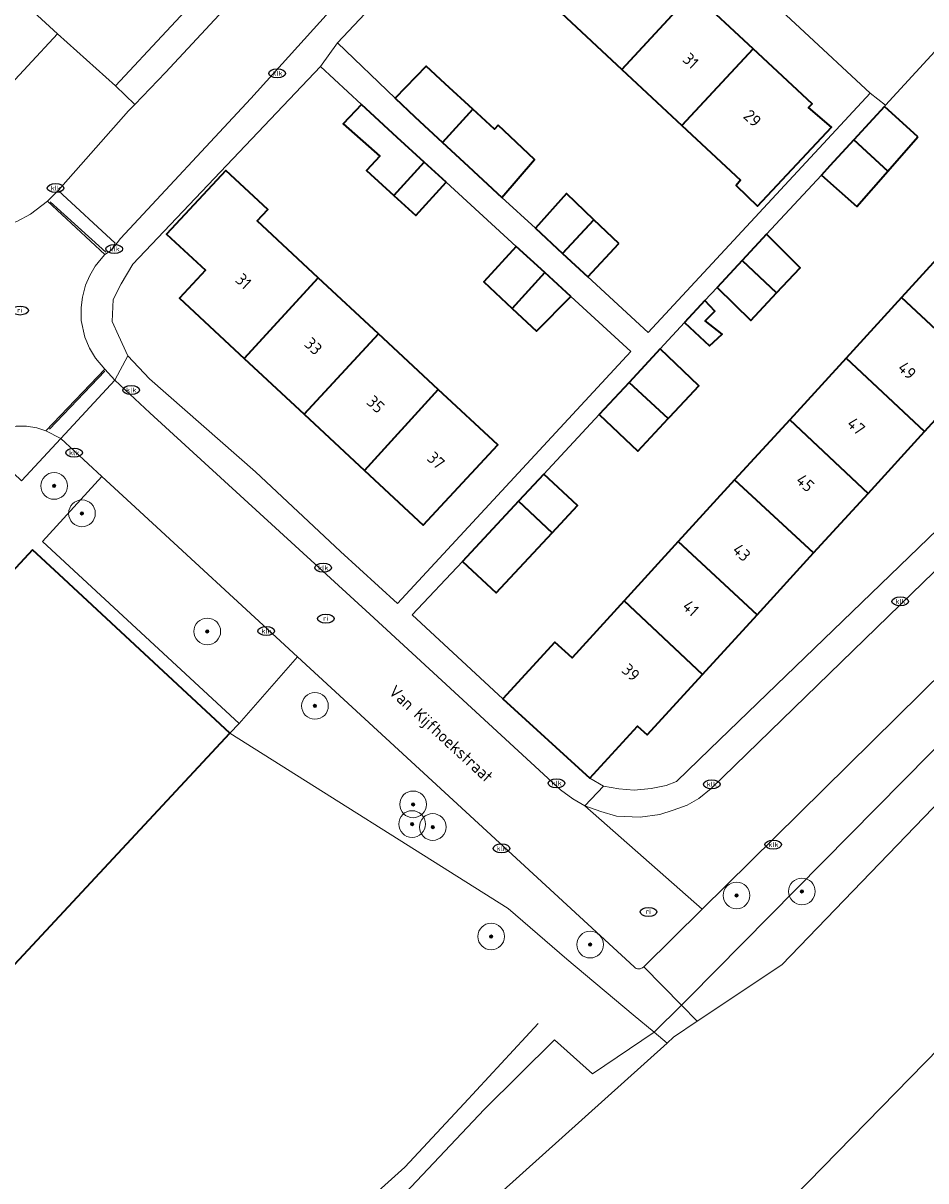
# Model space of a CAD drawing. Header units: metres. Extents: x 103671 to 105190, y 427150 to 429171.
# Tile 288 of 320: x 104265 to 104333, y 428557 to 428644. Entities that reach past the tile are written whole.
import ezdxf
from ezdxf.enums import TextEntityAlignment as Align

# ---------------------------------------------------------------- set-up
doc = ezdxf.new("R2010")
doc.units = ezdxf.units.M
for name, color, linetype, lineweight in [('B-WE-GR-BEPLANTING_CULTUUR_BOSPLANTSOEN-GV', 253, 'Continuous', 18), ('B-WE-GR-BOOM-S', 253, 'Continuous', 25), ('B-WE-IE-MEUBILAIR-S', 253, 'Continuous', 25), ('B-WE-IE-TERREINAFSCHEIDING_KUNSTMATIG_HEKWERK-G', 253, 'IE-TERREINAFSCHEIDING_KUNSTMATIG-SO', 18), ('B-WE-OG-BEBOUWING-GV', 253, 'Continuous', 35), ('B-WE-OG-BEBOUWING-T18', 7, 'Continuous', 18), ('B-WE-OG-TERREIN_BEGROEID-GV', 253, 'Continuous', 18), ('B-WE-OG-TERREIN_ERF-GV', 253, 'Continuous', 18), ('B-WE-OG-TERREIN_OEVER-GV', 253, 'Continuous', 18), ('B-WE-OG-TERREIN_ONBEGROEID_ZAND-GV', 253, 'Continuous', 18), ('B-WE-OG-TOPOGRAFIE-T18', 7, 'Continuous', 18), ('B-WE-OG-WATER_SLOOT-GV', 253, 'Continuous', 18), ('B-WE-VH-OPENVERHARDING-GV', 253, 'Continuous', 18), ('B-WE-VH-OPENVERHARDING_BETONSTRAATSTEEN-GV', 253, 'Continuous', 18), ('B-WE-VH-OPENVERHARDING_TEGEL-GV', 253, 'Continuous', 18), ('B-WE-VW-MARKERING_PICTOGRAM-G', 253, 'Continuous', 18)]:
    doc.layers.add(name, color=color, linetype=linetype, lineweight=lineweight)
doc.styles.add('NLCS-ISO', font='NLCS-ISO.ttf')
doc.styles.add('NLCS-ISO-M500-T18', font='NLCS-ISO.ttf', dxfattribs={"height": 0.9})
doc.linetypes.add('IE-TERREINAFSCHEIDING_KUNSTMATIG-SO', pattern='A,4,[82,NLCS.SHX,S=0.75,R=90,X=0,Y=0],4,-2', length=10)

# ---------------------------------------------------------------- blocks, each defined once
blk = doc.blocks.new('SIE-MEUBILAIR_PUT_KOLK-SO')
blk.add_ellipse((0, 0), major_axis=(1.25, 0), ratio=0.54)
at = {"style": 'NLCS-ISO'}
blk.add_text('klk', height=0.75, dxfattribs=at).set_placement((0.03, 0), align=Align.MIDDLE_CENTER)
blk = doc.blocks.new('SIE-MEUBILAIR_PUT_RIOOLPUT-SO')
blk.add_ellipse((0, 0), major_axis=(1.25, 0), ratio=0.54)
at = {"style": 'NLCS-ISO'}
blk.add_text('ri', height=0.75, dxfattribs=at).set_placement((-0.04, 0.07), align=Align.MIDDLE_CENTER)
blk = doc.blocks.new('SGR-BOOM_GBKN-SO')
at = {"linetype": 'ByBlock', "lineweight": 18}
h = blk.add_hatch(color=0, dxfattribs=at)
h.dxf.hatch_style = 1
edge = h.paths.add_edge_path()
edge.add_arc((0, 0), 0.25, 0, 360)
at = {"color": 0, "linetype": 'ByBlock', "lineweight": 18}
for radius in [2, 0.25]:
    blk.add_circle((0, 0), radius, dxfattribs=at)
at = {"color": 0, "linetype": 'ByBlock', "lineweight": 18, "style": 'NLCS-ISO'}
blk.add_attdef('SOORT', (2.5, 0), '', height=1.5, dxfattribs=at)

msp = doc.modelspace()

# ---------------------------------------------------------------- linework, layer by layer
at = {"layer": 'B-WE-GR-BEPLANTING_CULTUUR_BOSPLANTSOEN-GV', "flags": 128}
msp.add_lwpolyline([(104415.809, 428671.783), (104411.171, 428676.022), (104372.415, 428633.472), (104371.083, 428632.01), (104373.032, 428630.172), (104367.236, 428623.922), (104364.985, 428625.943), (104363.218, 428624.201), (104315.823, 428577.473), (104311.438, 428573.15), (104314.264, 428570.267), (104314.851, 428570.85), (104334.904, 428591.162), (104364.952, 428617.334), (104392.797, 428647.707)], close=True, dxfattribs=at)
for points in [[(104310.715, 428573.138), (104285.501, 428596.37), (104281.11, 428591.385), (104280.41, 428590.663), (104301.272, 428577.524), (104305.677, 428573.723), (104310.662, 428569.552)], [(104310.662, 428569.552), (104312.224, 428568.245), (104314.264, 428570.267), (104311.438, 428573.15)]]:
    msp.add_lwpolyline(points, dxfattribs=at)
at = {"layer": 'B-WE-GR-BEPLANTING_CULTUUR_BOSPLANTSOEN-GV'}
msp.add_lwpolyline([(104311.438, 428573.15, -0.401111), (104310.715, 428573.138)], format="xyb", dxfattribs=at)
at = {"layer": 'B-WE-IE-TERREINAFSCHEIDING_KUNSTMATIG_HEKWERK-G', "flags": 128}
for points in [[(104297.972, 428562.913), (104303.519, 428568.894)], [(104293.544, 428558.139), (104297.972, 428562.913)], [(104291.036, 428555.902), (104293.544, 428558.139)]]:
    msp.add_lwpolyline(points, dxfattribs=at)
at = {"layer": 'B-WE-OG-BEBOUWING-GV', "flags": 128}
for points in [[(104315.12, 428646.166), (104310.572, 428650.409), (104305.263, 428644.624), (104309.811, 428640.381)], [(104319.647, 428641.943), (104315.12, 428646.166), (104309.811, 428640.381), (104314.296, 428636.198)], [(104319.647, 428641.943), (104314.296, 428636.198), (104318.707, 428632.083), (104318.381, 428631.705), (104319.981, 428630.15), (104325.515, 428636.069), (104323.798, 428637.542), (104324.062, 428637.825)], [(104296.571, 428639.314), (104295.136, 428640.626), (104292.823, 428638.229), (104294.282, 428636.834), (104296.357, 428634.918), (104298.639, 428637.405)], [(104292.953, 428635.304), (104290.298, 428637.76), (104288.922, 428636.307), (104291.654, 428633.885), (104290.673, 428632.813), (104292.71, 428630.949), (104294.995, 428633.435)], [(104300.528, 428636.22), (104300.245, 428635.923), (104298.639, 428637.405), (104296.357, 428634.918), (104297.956, 428633.442), (104300.817, 428630.801), (104303.267, 428633.641)], [(104331.996, 428635.332), (104329.48, 428637.617), (104328.613, 428636.673), (104327.198, 428635.128), (104329.741, 428632.775)], [(104329.741, 428632.775), (104327.198, 428635.128), (104325.401, 428633.166), (104324.761, 428632.477), (104327.406, 428630.128)], [(104287.042, 428624.781), (104282.467, 428629.04), (104283.264, 428629.896), (104280.117, 428632.826), (104275.681, 428628.061), (104278.602, 428625.342), (104276.653, 428623.249), (104281.494, 428618.743)], [(104296.635, 428631.935), (104294.995, 428633.435), (104292.71, 428630.949), (104294.355, 428629.444)], [(104307.712, 428629.131), (104305.645, 428631.094), (104303.324, 428628.486), (104305.36, 428626.606)], [(104309.588, 428627.351), (104307.712, 428629.131), (104305.36, 428626.606), (104307.265, 428624.848)], [(104320.655, 428628.054), (104318.81, 428626.066), (104321.4, 428623.644), (104323.165, 428625.528)], [(104334.989, 428627.917), (104330.767, 428623.303), (104336.668, 428617.815), (104340.903, 428622.443)], [(104304.033, 428625.166), (104301.88, 428627.136), (104299.457, 428624.473), (104301.583, 428622.481)], [(104318.81, 428626.066), (104316.946, 428624.059), (104319.472, 428621.586), (104321.4, 428623.644)], [(104305.978, 428623.387), (104304.033, 428625.166), (104301.583, 428622.481), (104303.399, 428620.78)], [(104291.557, 428620.577), (104287.042, 428624.781), (104281.494, 428618.743), (104285.986, 428614.561)], [(104326.615, 428618.765), (104332.499, 428613.26), (104336.668, 428617.815), (104330.767, 428623.303)], [(104314.505, 428621.43), (104316.362, 428619.689), (104317.321, 428620.546), (104316.038, 428621.56), (104316.771, 428622.274), (104316.029, 428623.071)], [(104290.51, 428610.349), (104296.038, 428616.406), (104291.557, 428620.577), (104285.986, 428614.561)], [(104312.673, 428619.457), (104310.339, 428616.943), (104313.279, 428614.227), (104313.375, 428614.33), (104314.517, 428615.548), (104315.584, 428616.687)], [(104332.499, 428613.26), (104326.615, 428618.765), (104322.387, 428614.145), (104328.256, 428608.623)], [(104296.038, 428616.406), (104290.51, 428610.349), (104294.912, 428606.251), (104300.499, 428612.253)], [(104310.339, 428616.943), (104308.099, 428614.53), (104310.993, 428611.784), (104313.279, 428614.227)], [(104318.256, 428609.631), (104324.176, 428604.163), (104328.256, 428608.623), (104322.387, 428614.145)], [(104303.952, 428610.063), (104302.064, 428608.035), (104304.569, 428605.676), (104306.47, 428607.719)], [(104314.028, 428605.01), (104319.935, 428599.529), (104324.176, 428604.163), (104318.256, 428609.631)], [(104304.569, 428605.676), (104302.064, 428608.035), (104297.854, 428603.512), (104300.372, 428601.168)], [(104319.935, 428599.529), (104314.028, 428605.01), (104309.976, 428600.582), (104315.842, 428595.056)], [(104265.635, 428604.391), (104223.473, 428558.943), (104232.466, 428550.6), (104228.423, 428546.242), (104255.78, 428520.863), (104269.437, 428535.64), (104247.834, 428555.656), (104247.825, 428555.677), (104280.41, 428590.663), (104267.624, 428602.543)], [(104315.842, 428595.056), (104309.976, 428600.582), (104306.066, 428596.309), (104304.782, 428597.483), (104300.891, 428593.23), (104307.395, 428587.291), (104310.966, 428591.195), (104311.697, 428590.526)]]:
    msp.add_lwpolyline(points, close=True, dxfattribs=at)
at = {"layer": 'B-WE-OG-TERREIN_BEGROEID-GV', "flags": 128}
msp.add_lwpolyline([(104285.501, 428596.37), (104273.016, 428607.874), (104270.826, 428609.892), (104266.383, 428605.021), (104281.11, 428591.385)], close=True, dxfattribs=at)
at = {"layer": 'B-WE-OG-TERREIN_ERF-GV', "flags": 128}
for points in [[(104254.193, 428655.281), (104267.503, 428643.051), (104271.841, 428639.169), (104302.424, 428671.962), (104284.64, 428688.319), (104279.527, 428682.771), (104281.141, 428681.284), (104278.581, 428678.506), (104275.88, 428675.576), (104274.267, 428677.063), (104271.272, 428673.813), (104272.962, 428672.343), (104271.864, 428671.13), (104273.33, 428669.833), (104271.884, 428668.065), (104270.368, 428669.412), (104270.313, 428669.354), (104267.573, 428666.48), (104265.866, 428667.947), (104262.818, 428664.64)], [(104334.121, 428642.67), (104329.568, 428637.713), (104329.48, 428637.617), (104331.996, 428635.332), (104329.741, 428632.775), (104327.406, 428630.128), (104324.761, 428632.477), (104320.655, 428628.054), (104323.165, 428625.528), (104321.4, 428623.644), (104319.472, 428621.586), (104316.946, 428624.059), (104316.029, 428623.071), (104316.771, 428622.274), (104316.038, 428621.56), (104317.321, 428620.546), (104316.362, 428619.689), (104314.505, 428621.43), (104312.673, 428619.457), (104315.584, 428616.687), (104314.517, 428615.548), (104313.375, 428614.33), (104313.279, 428614.227), (104310.993, 428611.784), (104308.099, 428614.53), (104303.952, 428610.063), (104306.47, 428607.719), (104304.569, 428605.676), (104300.372, 428601.168), (104297.854, 428603.512), (104294.077, 428599.535), (104300.891, 428593.23), (104304.782, 428597.483), (104306.066, 428596.309), (104309.976, 428600.582), (104314.028, 428605.01), (104318.256, 428609.631), (104322.387, 428614.145), (104326.615, 428618.765), (104330.767, 428623.303), (104334.989, 428627.917)], [(104336.668, 428617.815), (104332.499, 428613.26), (104328.256, 428608.623), (104324.176, 428604.163), (104319.935, 428599.529), (104315.842, 428595.056), (104311.697, 428590.526), (104310.966, 428591.195), (104307.395, 428587.291), (104308.428, 428586.698), (104309.571, 428586.481), (104310.734, 428586.383), (104312.01, 428586.504), (104313.116, 428586.734), (104313.898, 428587.041), (104316.405, 428589.45), (104353.389, 428625.155)], [(104261.542, 428523.285), (104275.77, 428537.975), (104285.293, 428548.708), (104288.474, 428552.687), (104290.346, 428554.504), (104293.581, 428556.207), (104299.482, 428562.453), (104304.759, 428567.677), (104307.597, 428565.122), (104312.224, 428568.245), (104310.662, 428569.552), (104305.677, 428573.723), (104301.272, 428577.524), (104280.41, 428590.663), (104247.825, 428555.677)]]:
    msp.add_lwpolyline(points, dxfattribs=at)
for points in [[(104323.143, 428643.509), (104308.472, 428657.115), (104305.141, 428660.204), (104300.479, 428655.12), (104288.478, 428642.383), (104292.823, 428638.229), (104295.136, 428640.626), (104296.571, 428639.314), (104298.639, 428637.405), (104300.245, 428635.923), (104300.528, 428636.22), (104303.267, 428633.641), (104300.817, 428630.801), (104303.324, 428628.486), (104305.645, 428631.094), (104307.712, 428629.131), (104309.588, 428627.351), (104307.265, 428624.848), (104311.787, 428620.673), (104328.41, 428638.624)], [(104298.103, 428646.778), (104295.807, 428648.92), (104301.379, 428654.895), (104303.639, 428652.787), (104305.678, 428654.974), (104310.572, 428650.409), (104315.12, 428646.166), (104319.647, 428641.943), (104324.062, 428637.825), (104323.798, 428637.542), (104325.515, 428636.069), (104319.981, 428630.15), (104318.381, 428631.705), (104318.707, 428632.083), (104314.296, 428636.198), (104309.811, 428640.381), (104305.263, 428644.624), (104300.359, 428649.198)], [(104305.978, 428623.387), (104303.399, 428620.78), (104301.583, 428622.481), (104299.457, 428624.473), (104301.88, 428627.136), (104296.635, 428631.935), (104294.355, 428629.444), (104292.71, 428630.949), (104290.673, 428632.813), (104291.654, 428633.885), (104288.922, 428636.307), (104290.298, 428637.76), (104287.205, 428640.621), (104273.136, 428625.813), (104272.282, 428624.326), (104271.668, 428623.144), (104271.592, 428621.513), (104272.08, 428620.454), (104272.774, 428618.932), (104274.403, 428617.215), (104282.335, 428610.234), (104288.712, 428604.276), (104292.992, 428600.378), (104310.483, 428619.265)], [(104287.042, 428624.781), (104291.557, 428620.577), (104296.038, 428616.406), (104300.499, 428612.253), (104294.912, 428606.251), (104290.51, 428610.349), (104285.986, 428614.561), (104281.494, 428618.743), (104276.653, 428623.249), (104278.602, 428625.342), (104275.681, 428628.061), (104280.117, 428632.826), (104283.264, 428629.896), (104282.467, 428629.04)]]:
    msp.add_lwpolyline(points, close=True, dxfattribs=at)
at = {"layer": 'B-WE-OG-TERREIN_OEVER-GV', "flags": 128}
for points in [[(104301.44, 428522.976), (104368.689, 428592.351), (104422.568, 428647.572), (104424.268, 428649.17), (104425.334, 428649.84), (104424.543, 428657.937), (104420.143, 428652), (104403.108, 428638.414), (104400.337, 428634.363), (104398.767, 428631.277), (104396.411, 428628.952), (104392.893, 428625.504), (104385.181, 428617.345), (104381.773, 428615.396), (104376.92, 428611.469), (104363.042, 428597.189), (104304.154, 428536.956)], [(104392.797, 428647.707), (104364.952, 428617.334), (104334.904, 428591.162), (104314.851, 428570.85), (104314.264, 428570.267), (104315.441, 428569.066), (104321.795, 428573.292), (104335.121, 428587.109), (104348.754, 428601.218), (104364.548, 428616.215), (104400.282, 428653.353)]]:
    msp.add_lwpolyline(points, dxfattribs=at)
for points in [[(104315.441, 428569.066), (104314.264, 428570.267), (104312.224, 428568.245), (104313.193, 428567.434), (104313.669, 428567.888)], [(104313.193, 428567.434), (104312.224, 428568.245), (104307.597, 428565.122), (104304.759, 428567.677), (104299.482, 428562.453), (104293.581, 428556.207), (104290.346, 428554.504), (104288.474, 428552.687), (104285.293, 428548.708), (104275.77, 428537.975), (104261.542, 428523.285), (104245.686, 428505.69), (104246.193, 428504.06), (104280.254, 428537.843)]]:
    msp.add_lwpolyline(points, close=True, dxfattribs=at)
at = {"layer": 'B-WE-OG-TERREIN_ONBEGROEID_ZAND-GV', "flags": 128}
msp.add_lwpolyline([(104261.687, 428612.539), (104264.799, 428609.554), (104267.742, 428612.734), (104266.631, 428613.316), (104265.954, 428613.548), (104265.185, 428613.663), (104264.394, 428613.66), (104263.619, 428613.532), (104262.875, 428613.277), (104262.187, 428612.905)], close=True, dxfattribs=at)
at = {"layer": 'B-WE-OG-WATER_SLOOT-GV', "flags": 128}
for points in [[(104400.282, 428653.353), (104364.548, 428616.215), (104348.754, 428601.218), (104335.121, 428587.109), (104321.795, 428573.292), (104315.441, 428569.066), (104313.669, 428567.888), (104313.193, 428567.434), (104280.254, 428537.843)], [(104304.154, 428536.956), (104363.042, 428597.189), (104376.92, 428611.469), (104381.773, 428615.396), (104385.181, 428617.345), (104392.893, 428625.504), (104396.411, 428628.952), (104398.767, 428631.277), (104400.337, 428634.363), (104403.108, 428638.414), (104420.143, 428652)]]:
    msp.add_lwpolyline(points, dxfattribs=at)
at = {"layer": 'B-WE-VH-OPENVERHARDING-GV', "flags": 128}
for points in [[(104266.743, 428630.524), (104271.055, 428626.523), (104271.557, 428626.861), (104271.825, 428627.365), (104267.547, 428631.325)], [(104271.787, 428617.121), (104271.045, 428617.93), (104266.631, 428613.316), (104267.742, 428612.734)]]:
    msp.add_lwpolyline(points, close=True, dxfattribs=at)
msp.add_lwpolyline([(104223.473, 428558.943), (104265.635, 428604.391), (104267.624, 428602.543), (104280.41, 428590.663), (104281.11, 428591.385), (104266.383, 428605.021), (104270.826, 428609.892), (104267.742, 428612.734), (104264.799, 428609.554)], dxfattribs=at)
at = {"layer": 'B-WE-VH-OPENVERHARDING_BETONSTRAATSTEEN-GV', "flags": 128}
msp.add_lwpolyline([(104305.337, 428663.885), (104306.994, 428665.683), (104315.874, 428675.34), (104316.941, 428676.5), (104321.812, 428681.471), (104323.014, 428682.698), (104318.783, 428686.828), (104318.153, 428685.981), (104317.421, 428685.191), (104306.575, 428673.493), (104303.893, 428670.6), (104301.66, 428668.192), (104275.601, 428640.17), (104273.295, 428637.776), (104272.817, 428637.28), (104267.547, 428631.325), (104271.825, 428627.365), (104271.557, 428626.861), (104272.218, 428627.714), (104281.996, 428638.211), (104297.024, 428654.869), (104305.297, 428663.842)], close=True, dxfattribs=at)
for points in [[(104379.701, 428650.494), (104366.769, 428636.678), (104356.757, 428625.578), (104330.665, 428600.286), (104316.501, 428586.517), (104315.577, 428585.766), (104314.71, 428585.258), (104313.65, 428584.887), (104312.656, 428584.568), (104311.164, 428584.371), (104309.391, 428584.445), (104308.228, 428584.78), (104307.018, 428585.222), (104315.823, 428577.473), (104363.218, 428624.201), (104364.985, 428625.943), (104370.603, 428631.482), (104371.083, 428632.01), (104372.415, 428633.472), (104411.171, 428676.022)], [(104257.941, 428641.653), (104254.258, 428637.56), (104258.584, 428633.464), (104267.503, 428643.051), (104254.193, 428655.281), (104252.718, 428656.637), (104251.05, 428658.171), (104235.129, 428672.805), (104234.948, 428672.988), (104226.149, 428663.415), (104230.309, 428659.618), (104234.25, 428663.852)], [(104264.394, 428613.66), (104265.185, 428613.663), (104265.954, 428613.548), (104266.631, 428613.316), (104271.045, 428617.93), (104270.353, 428618.746), (104269.888, 428619.519), (104269.541, 428620.333), (104269.286, 428621.581), (104269.271, 428622.561), (104269.369, 428623.321), (104269.597, 428624.226), (104269.916, 428624.961), (104270.326, 428625.642), (104270.762, 428626.206), (104271.055, 428626.523), (104266.743, 428630.524), (104265.478, 428629.552), (104264.442, 428628.99)], [(104311.438, 428573.15), (104315.823, 428577.473), (104307.018, 428585.222), (104306.138, 428585.746), (104305.212, 428586.421), (104290.911, 428599.587), (104274.423, 428614.65), (104271.787, 428617.121), (104267.742, 428612.734), (104270.826, 428609.892), (104273.016, 428607.874), (104285.501, 428596.37), (104310.715, 428573.138)]]:
    msp.add_lwpolyline(points, dxfattribs=at)
at = {"layer": 'B-WE-VH-OPENVERHARDING_BETONSTRAATSTEEN-GV'}
msp.add_lwpolyline([(104310.715, 428573.138, 0.401111), (104311.438, 428573.15)], format="xyb", dxfattribs=at)
at = {"layer": 'B-WE-VH-OPENVERHARDING_TEGEL-GV', "flags": 128}
for points in [[(104271.841, 428639.169), (104273.295, 428637.776), (104275.601, 428640.17), (104301.66, 428668.192), (104303.893, 428670.6), (104302.424, 428671.962)], [(104273.295, 428637.776), (104271.841, 428639.169), (104267.503, 428643.051), (104258.584, 428633.464), (104256.769, 428631.461), (104256.797, 428631.436), (104257.123, 428631.138), (104257.377, 428630.828), (104257.631, 428630.517), (104258.284, 428629.725), (104258.917, 428629.277), (104259.724, 428628.875), (104260.531, 428628.605), (104261.405, 428628.474), (104262.326, 428628.476), (104263.373, 428628.628), (104264.442, 428628.99), (104265.478, 428629.552), (104266.743, 428630.524), (104267.547, 428631.325), (104272.817, 428637.28)], [(104329.48, 428637.617), (104329.568, 428637.713), (104328.41, 428638.624), (104311.787, 428620.673), (104307.265, 428624.848), (104305.36, 428626.606), (104303.324, 428628.486), (104300.817, 428630.801), (104297.956, 428633.442), (104296.357, 428634.918), (104294.282, 428636.834), (104292.823, 428638.229), (104288.478, 428642.383), (104287.205, 428640.621), (104290.298, 428637.76), (104292.953, 428635.304), (104294.995, 428633.435), (104296.635, 428631.935), (104301.88, 428627.136), (104304.033, 428625.166), (104305.978, 428623.387), (104310.483, 428619.265), (104292.992, 428600.378), (104288.712, 428604.276), (104282.335, 428610.234), (104274.403, 428617.215), (104272.774, 428618.932), (104271.787, 428617.121), (104274.423, 428614.65), (104290.911, 428599.587), (104305.212, 428586.421), (104306.138, 428585.746), (104307.018, 428585.222), (104308.428, 428586.698), (104307.395, 428587.291), (104300.891, 428593.23), (104294.077, 428599.535), (104297.854, 428603.512), (104302.064, 428608.035), (104303.952, 428610.063), (104308.099, 428614.53), (104310.339, 428616.943), (104312.673, 428619.457), (104314.505, 428621.43), (104316.029, 428623.071), (104316.946, 428624.059), (104318.81, 428626.066), (104320.655, 428628.054), (104324.761, 428632.477), (104325.401, 428633.166), (104327.198, 428635.128), (104328.613, 428636.673)]]:
    msp.add_lwpolyline(points, close=True, dxfattribs=at)
for points in [[(104308.472, 428657.115), (104323.143, 428643.509), (104328.41, 428638.624), (104329.568, 428637.713), (104334.121, 428642.67), (104334.729, 428643.332), (104340.742, 428649.879)], [(104297.024, 428654.869), (104281.996, 428638.211), (104272.218, 428627.714), (104271.557, 428626.861), (104271.055, 428626.523), (104270.762, 428626.206), (104270.326, 428625.642), (104269.916, 428624.961), (104269.597, 428624.226), (104269.369, 428623.321), (104269.271, 428622.561), (104269.286, 428621.581), (104269.541, 428620.333), (104269.888, 428619.519), (104270.353, 428618.746), (104271.045, 428617.93), (104271.787, 428617.121), (104272.774, 428618.932), (104272.08, 428620.454), (104271.592, 428621.513), (104271.668, 428623.144), (104272.282, 428624.326), (104273.136, 428625.813), (104287.205, 428640.621), (104288.478, 428642.383), (104300.479, 428655.12)], [(104353.389, 428625.155), (104316.405, 428589.45), (104313.898, 428587.041), (104313.116, 428586.734), (104312.01, 428586.504), (104310.734, 428586.383), (104309.571, 428586.481), (104308.428, 428586.698), (104307.018, 428585.222), (104308.228, 428584.78), (104309.391, 428584.445), (104311.164, 428584.371), (104312.656, 428584.568), (104313.65, 428584.887), (104314.71, 428585.258), (104315.577, 428585.766), (104316.501, 428586.517), (104330.665, 428600.286), (104356.757, 428625.578)]]:
    msp.add_lwpolyline(points, dxfattribs=at)
at = {"layer": 'B-WE-VW-MARKERING_PICTOGRAM-G', "flags": 128}
for points in [[(104271.115, 428626.696), (104266.95, 428630.474)], [(104266.897, 428613.435), (104271.046, 428617.781)]]:
    msp.add_lwpolyline(points, dxfattribs=at)

# ---------------------------------------------------------------- block references
at = {"layer": 'B-WE-GR-BOOM-S', "xscale": 0.5, "yscale": 0.5, "zscale": 0.5}
for p in [(104267.249, 428609.183), (104269.336, 428607.13), (104278.727, 428598.281), (104286.8, 428592.7), (104294.155, 428585.324), (104294.081, 428583.849), (104295.63, 428583.627), (104318.4, 428578.5), (104323.3, 428578.8), (104300.004, 428575.421), (104307.424, 428574.815)]:
    msp.add_blockref('SGR-BOOM_GBKN-SO', p, dxfattribs=at)
at = {"layer": 'B-WE-IE-MEUBILAIR-S', "xscale": 0.5, "yscale": 0.5, "zscale": 0.5}
for name, p in [('SIE-MEUBILAIR_PUT_KOLK-SO', (104283.97, 428640.1)), ('SIE-MEUBILAIR_PUT_KOLK-SO', (104267.36, 428631.5)), ('SIE-MEUBILAIR_PUT_KOLK-SO', (104271.76, 428626.94)), ('SIE-MEUBILAIR_PUT_RIOOLPUT-SO', (104264.692, 428622.328)), ('SIE-MEUBILAIR_PUT_KOLK-SO', (104273.02, 428616.37)), ('SIE-MEUBILAIR_PUT_KOLK-SO', (104268.74, 428611.67)), ('SIE-MEUBILAIR_PUT_KOLK-SO', (104287.41, 428603.05)), ('SIE-MEUBILAIR_PUT_KOLK-SO', (104330.67, 428600.53)), ('SIE-MEUBILAIR_PUT_RIOOLPUT-SO', (104287.62, 428599.239)), ('SIE-MEUBILAIR_PUT_KOLK-SO', (104283.15, 428598.31)), ('SIE-MEUBILAIR_PUT_KOLK-SO', (104304.9, 428586.91)), ('SIE-MEUBILAIR_PUT_KOLK-SO', (104316.54, 428586.83)), ('SIE-MEUBILAIR_PUT_KOLK-SO', (104321.15, 428582.31)), ('SIE-MEUBILAIR_PUT_KOLK-SO', (104300.78, 428582.02)), ('SIE-MEUBILAIR_PUT_RIOOLPUT-SO', (104311.804, 428577.266))]:
    msp.add_blockref(name, p, dxfattribs=at)

# ---------------------------------------------------------------- texts
at = {"layer": 'B-WE-OG-BEBOUWING-T18', "style": 'NLCS-ISO-M500-T18'}
for s, rotation, p in [('31', 317, (104314.97, 428641.04)), ('29', 317, (104319.589, 428636.731)), ('31', 317, (104281.448, 428624.523)), ('33', 317, (104286.678, 428619.654)), ('49', 317.5, (104331.183, 428617.832)), ('35', 317.1, (104291.352, 428615.303)), ('47', 317.5, (104327.368, 428613.663)), ('37', 317, (104295.876, 428611.092)), ('45', 317.5, (104323.553, 428609.409)), ('43', 317.5, (104318.785, 428604.197)), ('41', 317.5, (104314.97, 428600.028)), ('39', 317.5, (104310.48, 428595.208))]:
    msp.add_text(s, height=0.9, rotation=rotation, dxfattribs=at).set_placement(p, align=Align.MIDDLE)
at = {"layer": 'B-WE-OG-TOPOGRAFIE-T18', "style": 'NLCS-ISO-M500-T18'}
msp.add_text('Van Kijfhoekstraat', height=0.9, rotation=317.4, dxfattribs=at).set_placement((104296.162, 428590.515), align=Align.MIDDLE)

doc.saveas('drawing.dxf')
